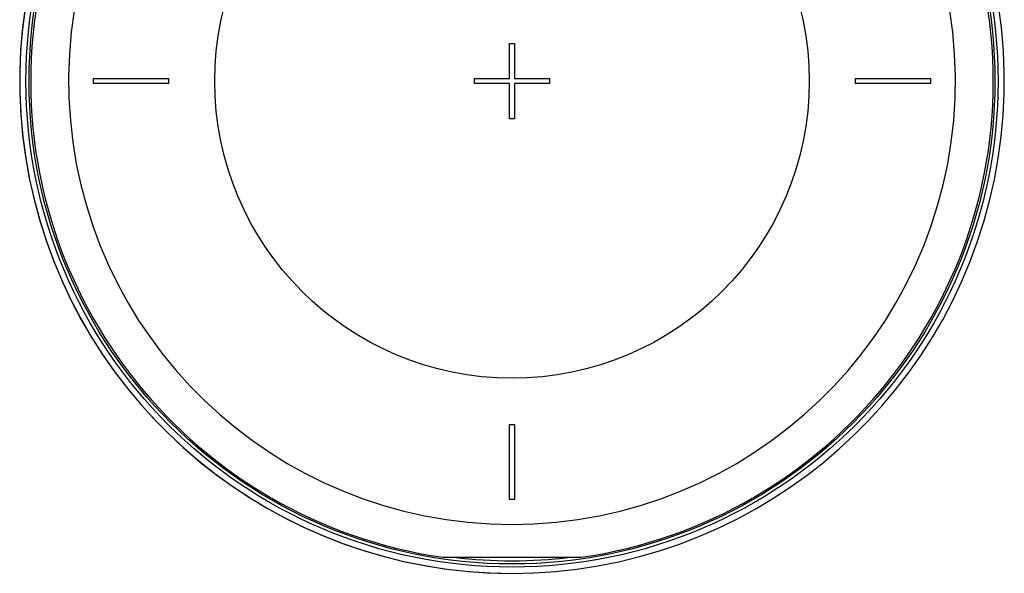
# Model space of a CAD drawing. Header units: millimetres. Extents: x 0 to 297, y 0 to 210.
# Tile 317 of 455: x 234.61 to 248.36, y 147.84 to 155.57. Entities that reach past the tile are written whole.
import ezdxf

# ---------------------------------------------------------------- set-up
doc = ezdxf.new("R2010")
doc.units = ezdxf.units.MM
doc.header["$LTSCALE"] = 16.335
doc.layers.get('0').update_dxf_attribs({"linetype": 'CONTINUOUS'})
doc.layers.add('AXES_REF', color=7, linetype='CONTINUOUS')

msp = doc.modelspace()

# ---------------------------------------------------------------- linework, layer by layer
at = {"color": 7, "linetype": 'Continuous'}
for p, q in [((241.454, 154.746), (241.454, 155.236)), ((241.454, 155.236), (241.524, 155.236)), ((241.524, 155.236), (241.524, 154.746)), ((235.644, 154.676), (235.644, 154.746)), ((235.644, 154.746), (236.694, 154.746)), ((236.694, 154.676), (235.644, 154.676)), ((236.694, 154.746), (236.694, 154.676)), ((240.964, 154.746), (241.454, 154.746)), ((240.964, 154.676), (240.964, 154.746)), ((241.454, 154.676), (240.964, 154.676)), ((241.454, 154.186), (241.454, 154.676)), ((241.524, 154.746), (242.014, 154.746)), ((242.014, 154.676), (241.524, 154.676)), ((241.524, 154.676), (241.524, 154.186)), ((242.014, 154.746), (242.014, 154.676)), ((246.284, 154.746), (247.334, 154.746)), ((246.284, 154.676), (246.284, 154.746)), ((247.334, 154.676), (246.284, 154.676)), ((247.334, 154.746), (247.334, 154.676)), ((241.524, 154.186), (241.454, 154.186)), ((241.454, 149.916), (241.524, 149.916)), ((241.454, 148.866), (241.454, 149.916)), ((241.524, 149.916), (241.524, 148.866)), ((241.524, 148.866), (241.454, 148.866)), ((240.521, 148.061), (242.456, 148.061))]:
    msp.add_line(p, q, dxfattribs=at)
for radius in [6.787, 6.787, 6.743]:
    msp.add_circle((241.489, 154.711), radius, dxfattribs=at)
for radius, start, end in [(6.72, 278.2771, 261.7229), (6.874, 113.0826, 269.619), (6.699, 263.0671, 276.9329)]:
    msp.add_arc((241.489, 154.711), radius, start, end, dxfattribs=at)
at = {"layer": 'AXES_REF', "color": 9, "linetype": 'Continuous'}
msp.add_circle((241.489, 154.711), 4.15, dxfattribs=at)
at = {"layer": 'AXES_REF', "color": 7, "linetype": 'Continuous'}
msp.add_arc((241.489, 154.711), 6.874, 113.0827, 66.9173, dxfattribs=at)
at = {"layer": 'AXES_REF', "color": 9, "linetype": 'Continuous'}
msp.add_arc((241.489, 154.711), 6.191, 94.4118, 85.5882, dxfattribs=at)

doc.saveas('drawing.dxf')
